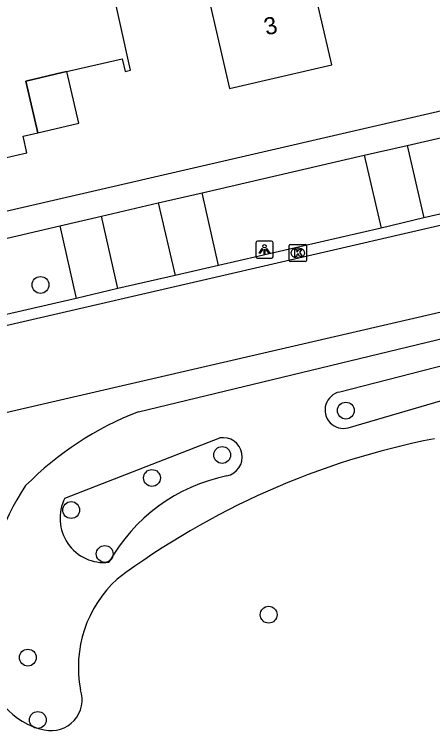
# Model space of a CAD drawing. Extents: x 156414 to 157775, y 382335 to 383765.
# Drawn here: x 157121.32 to 157145.62, y 383155.12 to 383196.7 of the extents above; entities that cross this region are included whole.
import ezdxf

# ---------------------------------------------------------------- set-up
doc = ezdxf.new("R2010")
doc.units = 0
for name, color, linetype in [('IMGEO_Boom', 7, 'Continuous'), ('IMGEO_Grasland_agrarisch', 7, 'Continuous'), ('IMGEO_Groenvoorziening', 7, 'Continuous'), ('IMGEO_Kolk', 7, 'Continuous'), ('IMGEO_Lichtpunt', 7, 'Continuous'), ('IMGEO_Pand', 7, 'Continuous'), ('IMGEO_Pand_nummerreeks', 7, 'Continuous'), ('IMGEO_Pand_overbouw', 7, 'Continuous'), ('IMGEO_Parkeervlak_open', 7, 'Continuous'), ('IMGEO_Rijbaan_lokaal_gesloten', 7, 'Continuous'), ('IMGEO_Rijbaan_lokaal_open', 7, 'Continuous'), ('IMGEO_Voetpad_open', 7, 'Continuous')]:
    doc.layers.add(name, color=color, linetype=linetype)

msp = doc.modelspace()

# ---------------------------------------------------------------- linework, layer by layer
at = {"layer": 'IMGEO_Boom'}
for centre in [(157122.841, 383180.989), (157140.576, 383173.695), (157133.397, 383171.119), (157129.316, 383169.784), (157124.623, 383167.922), (157126.573, 383165.373), (157136.095, 383161.848), (157122.105, 383159.357), (157122.686, 383155.736)]:
    msp.add_circle(centre, 0.489, dxfattribs=at)
at = {"layer": 'IMGEO_Grasland_agrarisch'}
msp.add_lwpolyline([(157128.54, 383173.628), (157188.216, 383188.013)], dxfattribs=at)
for centre, radius, start, end in [((157135.183, 383156.3), 18.557, 110.9752, 135.3672), ((157154.339, 383127.645), 45.242, 100.9862, 126.7129), ((157133.584, 383161.551), 13.977, 146.1449, 177.4512), ((157131.952, 383158.809), 6.91, 132.387, 190.9948), ((157123.99, 383159.385), 4.327, 185.3378, 257.6086), ((157123.453, 383156.922), 1.807, 257.4797, 18.348)]:
    msp.add_arc(centre, radius, start, end, dxfattribs=at)
at = {"layer": 'IMGEO_Groenvoorziening'}
for points in [[(157188.657, 383186.788), (157165.091, 383181.151), (157140.221, 383174.774)], [(157140.714, 383172.701), (157165.408, 383179.916), (157188.793, 383185.849)], [(157124.262, 383168.608), (157133.257, 383172.107)]]:
    msp.add_lwpolyline(points, dxfattribs=at)
for centre, radius, start, end in [((157140.435, 383173.73), 1.066, 101.598, 285.1572), ((157133.446, 383171.006), 1.117, 281.0729, 99.7569), ((157135.734, 383159.899), 10.222, 101.7022, 150.788), ((157126.535, 383167.432), 2.559, 152.6421, 276.2179)]:
    msp.add_arc(centre, radius, start, end, dxfattribs=at)
at = {"layer": 'IMGEO_Kolk'}
for p, q in [((157137.291, 383182.417), (157137.291, 383183.269)), ((157137.366, 383183.343), (157138.218, 383183.343)), ((157137.779, 383183.123), (157137.804, 383183.123)), ((157138.292, 383183.269), (157138.292, 383182.417)), ((157137.802, 383182.563), (157137.777, 383182.563)), ((157138.218, 383182.343), (157137.366, 383182.343))]:
    msp.add_line(p, q, dxfattribs=at)
for points in [[(157137.291, 383182.417), (157137.291, 383183.269)], [(157137.366, 383183.343), (157138.218, 383183.343)], [(157137.612, 383183.043), (157137.735, 383183.043), (157137.735, 383182.892), (157137.865, 383183.043), (157138.029, 383183.043), (157137.883, 383182.892), (157138.036, 383182.643), (157137.884, 383182.643), (157137.799, 383182.807), (157137.735, 383182.74), (157137.735, 383182.643), (157137.612, 383182.643), (157137.612, 383183.043)], [(157138.292, 383183.269), (157138.292, 383182.417)], [(157138.218, 383182.343), (157137.366, 383182.343)]]:
    msp.add_lwpolyline(points, dxfattribs=at)
for centre, start, end in [((157137.368, 383183.267), 91.552, 178.448), ((157137.368, 383183.267), 91.552, 178.448), ((157138.216, 383183.267), 1.552, 88.448), ((157138.216, 383183.267), 1.552, 88.448), ((157137.368, 383182.419), 181.552, 268.448), ((157137.368, 383182.419), 181.552, 268.448), ((157138.216, 383182.419), 271.552, 358.448), ((157138.216, 383182.419), 271.552, 358.448)]:
    msp.add_arc(centre, 0.0765, start, end, dxfattribs=at)
for centre, major_axis, ratio, start_param, end_param in [((157137.778, 383182.843), (-0.387, 0.002), 0.722429, 4.712389, 7.853982), ((157137.803, 383182.843), (-0.39, 0.002), 0.717154, 1.570796, 4.712389)]:
    msp.add_ellipse(centre, major_axis=major_axis, ratio=ratio, start_param=start_param, end_param=end_param, dxfattribs=at)
at = {"layer": 'IMGEO_Lichtpunt'}
for p, q in [((157135.352, 383183.437), (157135.352, 383182.63)), ((157135.352, 383183.437), (157135.352, 383182.63)), ((157136.254, 383183.532), (157135.446, 383183.532)), ((157136.254, 383183.532), (157135.446, 383183.532)), ((157136.348, 383182.63), (157136.348, 383183.437)), ((157136.348, 383182.63), (157136.348, 383183.437)), ((157135.446, 383182.536), (157136.254, 383182.536)), ((157135.446, 383182.536), (157136.254, 383182.536))]:
    msp.add_line(p, q, dxfattribs=at)
for points in [[(157135.726, 383183.101), (157135.765, 383183.073), (157135.577, 383182.811), (157135.539, 383182.838), (157135.726, 383183.101)], [(157135.828, 383183.053), (157135.875, 383183.053), (157135.875, 383182.731), (157135.828, 383182.731), (157135.828, 383183.053)], [(157135.938, 383183.073), (157135.976, 383183.1), (157136.163, 383182.838), (157136.124, 383182.81), (157135.938, 383183.073)]]:
    msp.add_lwpolyline(points, dxfattribs=at)
msp.add_circle((157135.851, 383183.235), 0.0994, dxfattribs=at)
for centre, start, end in [((157135.446, 383183.437), 90, 180), ((157135.446, 383183.437), 90, 180), ((157136.254, 383183.437), 0, 90), ((157136.254, 383183.437), 0, 90), ((157135.446, 383182.63), 180, 270), ((157135.446, 383182.63), 180, 270), ((157136.254, 383182.63), 270, 0), ((157136.254, 383182.63), 270, 360)]:
    msp.add_arc(centre, 0.0946, start, end, dxfattribs=at)
at = {"layer": 'IMGEO_Pand'}
for points in [[(157133.823, 383192.387), (157139.759, 383193.762), (157138.654, 383198.523), (157139.771, 383198.78), (157139.979, 383197.863), (157144.125, 383198.804), (157140.207, 383215.483), (157136.113, 383214.537), (157137.046, 383210.493), (157135.925, 383210.234), (157135.851, 383210.555), (157135.539, 383210.482), (157136.783, 383205.104), (157131.18, 383203.806), (157133.823, 383192.387)], [(157126.784, 383199.246), (157127.952, 383199.516), (157125.883, 383208.474), (157118.466, 383206.876), (157119.706, 383201.118), (157117.361, 383200.613), (157117.829, 383198.575), (157114.184, 383197.736), (157115.437, 383192.287), (157116.596, 383192.554), (157117.503, 383188.628), (157118.42, 383188.839), (157118.636, 383187.883), (157122.05, 383188.654), (157121.832, 383189.62), (157122.693, 383189.824), (157121.999, 383192.825), (157124.1, 383193.311), (157127.595, 383194.119), (157127.76, 383193.381), (157128.078, 383193.452), (157126.784, 383199.246)]]:
    msp.add_lwpolyline(points, dxfattribs=at)
at = {"layer": 'IMGEO_Pand_overbouw'}
msp.add_lwpolyline([(157125.062, 383190.385), (157124.371, 383193.374), (157124.1, 383193.311), (157121.999, 383192.825), (157122.693, 383189.824)], close=True, dxfattribs=at)
at = {"layer": 'IMGEO_Parkeervlak_open'}
for points in [[(157141.636, 383188.521), (157142.619, 383184.292)], [(157133.177, 383182.125), (157132.227, 383186.327)], [(157123.961, 383184.42), (157124.923, 383180.211)]]:
    msp.add_lwpolyline(points, dxfattribs=at)
at = {"layer": 'IMGEO_Rijbaan_lokaal_gesloten'}
for points in [[(157114.731, 383177.25), (157116.202, 383177.575), (157182.61, 383192.895), (157202.445, 383197.485), (157252.207, 383208.993), (157323.308, 383225.447), (157325.619, 383226.002)], [(157197.258, 383191.222), (157197.214, 383191.212), (157121.156, 383173.639), (157116.243, 383172.478)]]:
    msp.add_lwpolyline(points, dxfattribs=at)
at = {"layer": 'IMGEO_Rijbaan_lokaal_open'}
for points in [[(157148.158, 383185.577), (157145.101, 383184.878)], [(157145.101, 383184.878), (157142.619, 383184.292)], [(157142.619, 383184.292), (157133.177, 383182.125)], [(157133.177, 383182.125), (157130.667, 383181.543)], [(157130.667, 383181.543), (157127.329, 383180.777)], [(157127.329, 383180.777), (157124.923, 383180.211)], [(157124.923, 383180.211), (157116.041, 383178.163)]]:
    msp.add_lwpolyline(points, dxfattribs=at)
at = {"layer": 'IMGEO_Voetpad_open'}
for points in [[(157178.934, 383198.675), (157114.938, 383183.899), (157114.802, 383183.867)], [(157144.13, 383189.075), (157147.163, 383189.787)], [(157141.636, 383188.521), (157144.13, 383189.075)], [(157144.13, 383189.075), (157145.101, 383184.878)], [(157132.227, 383186.327), (157141.636, 383188.521)], [(157129.686, 383185.753), (157132.227, 383186.327)], [(157126.379, 383184.981), (157129.686, 383185.753)], [(157129.686, 383185.753), (157130.667, 383181.543)], [(157123.961, 383184.42), (157126.379, 383184.981)], [(157127.329, 383180.777), (157126.379, 383184.981)], [(157115.076, 383182.343), (157115.267, 383182.388), (157123.961, 383184.42)]]:
    msp.add_lwpolyline(points, dxfattribs=at)

# ---------------------------------------------------------------- texts
at = {"layer": 'IMGEO_Pand_nummerreeks'}
msp.add_text('3', height=1, rotation=13.0418, dxfattribs=at).set_placement((157135.954, 383195.468))

doc.saveas('drawing.dxf')
